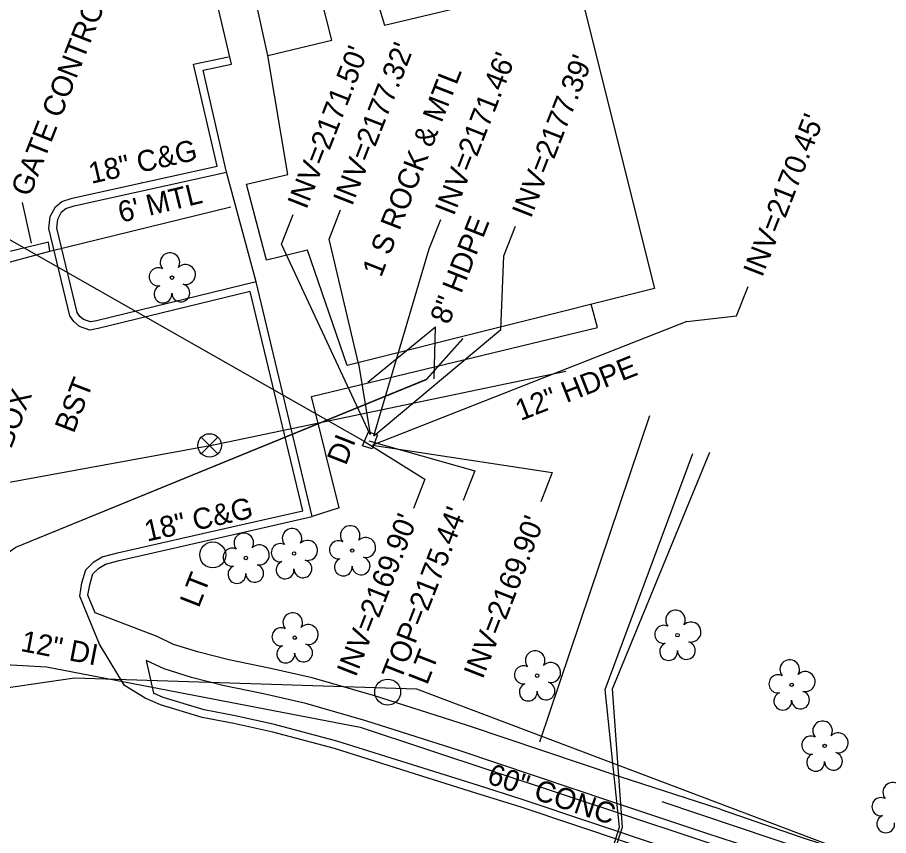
# Model space of a CAD drawing. Extents: x 945964 to 948456, y 631061 to 636061.
# Drawn here: x 946537.5 to 946702.9, y 633475.6 to 633631 of the extents above; entities that cross this region are included whole.
import ezdxf

# ---------------------------------------------------------------- set-up
doc = ezdxf.new("R2010")
doc.units = 0
for name, color, linetype in [('Exist Building', 7, 'Continuous'), ('Exist Building Leader', 7, 'Continuous'), ('Exist Building Text', 7, 'Continuous'), ('Exist Other Culture Fence Line', 7, 'Continuous'), ('Exist Other Culture Fence Line Text', 7, 'Continuous'), ('Exist Roads Curbs', 7, 'Continuous'), ('Exist Roads EOP', 7, 'Continuous'), ('Exist Roads EOP Other', 7, 'Continuous'), ('Exist Roads EOP Other Text', 7, 'Continuous'), ('Exist Roads EOP Text', 7, 'Continuous'), ('Exist Structure Minor Drop Inlet', 7, 'Continuous'), ('Exist Structure Minor Drop Inlet Text', 7, 'Continuous'), ('Exist Structure Minor Drop Inlet Top Elevation', 7, 'Continuous'), ('Exist Structure Minor Pipes HDPE 12 Inch', 7, 'Continuous'), ('Exist Structure Minor Pipes HDPE 12 Inch Invert', 7, 'Continuous'), ('Exist Structure Minor Pipes HDPE 12 Inch Text', 7, 'Continuous'), ('Exist Structure Minor Pipes HDPE 15 Inch', 7, 'Continuous'), ('Exist Structure Minor Pipes HDPE 15 Inch Invert', 7, 'Continuous'), ('Exist Structure Minor Pipes HDPE 8 Inch', 7, 'Continuous'), ('Exist Structure Minor Pipes HDPE 8 Inch Invert', 7, 'Continuous'), ('Exist Structure Minor Pipes HDPE 8 Inch Leader', 7, 'Continuous'), ('Exist Structure Minor Pipes HDPE 8 Inch Text', 7, 'Continuous'), ('Exist Utilities Gas UG Line SUE', 7, 'Continuous'), ('Exist Utilities Other Pole CELL', 7, 'Continuous'), ('Exist Utilities Other Pole Text', 7, 'Continuous'), ('Exist Utilities Power UG Cable SUE', 7, 'Continuous'), ('Exist Utilities Telephone Pedestal Text', 7, 'Continuous'), ('Exist Utilities Telephone UG Cable SUE', 7, 'Continuous'), ('Exist Utilities Telephone UG FO SUE', 7, 'Continuous'), ('Exist Utilities Water UG Line SUE', 7, 'Continuous'), ('Exist Utilities Water UG Line SUE Text', 7, 'Continuous'), ('Exist Utilities Water Valve CELL', 7, 'Continuous'), ('Exist Vegetation Tree CELL', 7, 'Continuous')]:
    doc.layers.add(name, color=color, linetype=linetype)

# ---------------------------------------------------------------- blocks, each defined once
blk = doc.blocks.new('EXIST UTILITIES WATER VALVE')
at = {"layer": 'Exist Utilities Water Valve CELL'}
blk.add_lwpolyline([(0.0315, 0.0315), (-0.0315, -0.0315), (0, 0), (0.0315, -0.0315), (-0.0315, 0.0315)], dxfattribs=at)
blk.add_circle((0, 0), 0.0445, dxfattribs=at)
blk = doc.blocks.new('EXIST VEGETATION TREE')
at = {"layer": 'Exist Vegetation Tree CELL'}
blk.add_line((0, 0), (0, 0), dxfattribs=at)
blk.add_circle((0, 0), 0.00652, dxfattribs=at)
for centre, radius, start, end in [((-0.0077, 0.0575), 0.0371, 330.1651, 219.7134), ((-0.0521, 0.0031), 0.0345, 62.6636, 279.3457), ((0.051, 0.0118), 0.038, 257.1011, 134.1999), ((-0.0341, -0.0624), 0.0338, 111.5671, 6.231), ((0.0335, -0.058), 0.034, 181.2822, 74.56)]:
    blk.add_arc(centre, radius, start, end, dxfattribs=at)
blk = doc.blocks.new('EXIST UTILITIES OTHER POLE')
at = {"layer": 'Exist Utilities Other Pole CELL'}
blk.add_circle((0, 0), 0.0493, dxfattribs=at)

msp = doc.modelspace()

# ---------------------------------------------------------------- linework, layer by layer
at = {"layer": 'Exist Building'}
for points in [[(946623.36, 633773.95), (946650.9, 633662.1), (946601.09, 633649.58), (946607.19, 633629.53), (946643.78, 633638.28), (946658.46, 633579.54), (946600.11, 633564.89), (946592.6, 633586.8), (946584.76, 633584.87), (946581, 633599.34), (946588.81, 633601.19), (946585.03, 633623.78), (946597.19, 633626.71), (946592.09, 633646.95), (946580.49, 633644.56), (946552.84, 633756.37)], [(946543.38, 633588.34), (946533.92, 633586.01), (946534.53, 633584.13), (946543.64, 633586.62)]]:
    msp.add_lwpolyline(points, close=True, dxfattribs=at)
at = {"layer": 'Exist Building Leader'}
msp.add_lwpolyline([(946540.18, 633588.09), (946538.48, 633595.85)], dxfattribs=at)
at = {"layer": 'Exist Other Culture Fence Line'}
msp.add_lwpolyline([(946543.64, 633586.62), (946578.01, 633595.02)], dxfattribs=at)
at = {"layer": 'Exist Roads Curbs'}
for points in [[(946578.16, 633622.11), (946572.81, 633644.83)], [(946552.29, 633517.79), (946552.26, 633517.86), (946550.87, 633521.24), (946551.22, 633523.22), (946551.83, 633525.29), (946552.96, 633526.4), (946554.19, 633527.13), (946556.84, 633527.83), (946578.51, 633532.76), (946593.47, 633536.18), (946582.82, 633580.77), (946552.52, 633573.39), (946551.37, 633573.17), (946550.04, 633573.62), (946549.33, 633574.22), (946548.87, 633574.94), (946544.96, 633590.97), (946545.17, 633592.71), (946545.89, 633594.06), (946546.68, 633594.71), (946548.28, 633595.24), (946577.2, 633601.63), (946572.76, 633620.98), (946578.16, 633622.11)], [(946633.33, 633482.44), (946625.02, 633485.09), (946613.52, 633488.68), (946598.14, 633493.53), (946586.34, 633496.67), (946578.86, 633498.31), (946572.95, 633499.47), (946565.16, 633501.82), (946563.36, 633502.6)], [(946718.88, 633453.69), (946673.99, 633468.83), (946633.33, 633482.44)]]:
    msp.add_lwpolyline(points, dxfattribs=at)
at = {"layer": 'Exist Roads EOP'}
for points in [[(946633.16, 633480.97), (946624.56, 633483.66), (946613.07, 633487.25), (946597.72, 633492.09), (946585.98, 633495.21), (946578.56, 633496.84), (946572.58, 633498.01), (946564.65, 633500.41), (946561.74, 633501.66), (946557.81, 633504.11), (946553.09, 633511.94), (946550.87, 633517.29), (946549.32, 633521.07), (946549.75, 633523.56), (946550.5, 633526.09), (946552.03, 633527.59), (946553.6, 633528.53), (946556.48, 633529.28), (946578.18, 633534.22), (946591.66, 633537.3), (946581.71, 633578.96), (946552.83, 633571.92), (946551.26, 633571.62), (946549.29, 633572.29), (946548.19, 633573.22), (946547.47, 633574.34), (946543.43, 633590.88), (946543.71, 633593.17), (946544.71, 633595.03), (946545.94, 633596.04), (946547.88, 633596.69), (946575.4, 633602.77), (946570.95, 633622.14), (946577.57, 633623.52)], [(946561.08, 633599.68), (946561.13, 633599.68)], [(946718.44, 633452.38), (946673.72, 633467.36), (946633.16, 633480.97)]]:
    msp.add_lwpolyline(points, dxfattribs=at)
at = {"layer": 'Exist Roads EOP Other'}
for points in [[(946585.03, 633623.78), (946580.49, 633644.56)], [(946582.82, 633580.77), (946577.2, 633601.63)], [(946598.6, 633537.82), (946593.35, 633558.96), (946647.62, 633572.1), (946646.43, 633576.52)], [(946598.6, 633537.82), (946593.47, 633536.18)], [(946564.04, 633513.37), (946552.26, 633517.86)], [(946670.94, 633480.56), (946651.77, 633486.78), (946622.96, 633496.47), (946605.11, 633502.16), (946593.48, 633505.53), (946585.31, 633507.38), (946577.63, 633508.97), (946571.93, 633510.39), (946567.16, 633511.9), (946564.04, 633513.37)], [(946668.42, 633475.99), (946650.19, 633482.03), (946621.4, 633491.72), (946603.66, 633497.38), (946592.23, 633500.69), (946584.25, 633502.49), (946576.52, 633504.09), (946570.57, 633505.58), (946565.33, 633507.23), (946561.91, 633508.84)], [(946561.91, 633508.84), (946563.36, 633502.6)], [(946670.94, 633480.56), (946686.1, 633475.34), (946707.15, 633468.41), (946728.58, 633461.09), (946745.43, 633455.33), (946761.07, 633450.37), (946776.33, 633445.31), (946789.6, 633440.76), (946802.15, 633436.81)], [(946794.73, 633433.79), (946781.6, 633438.16), (946766.82, 633443.11), (946750.37, 633448.57), (946732.59, 633454.4), (946716.37, 633459.97), (946698.95, 633465.82), (946681.99, 633471.52), (946668.42, 633475.99)]]:
    msp.add_lwpolyline(points, dxfattribs=at)
at = {"layer": 'Exist Structure Minor Drop Inlet'}
msp.add_lwpolyline([(946604.85, 633549.06), (946603, 633549.63), (946604.13, 633552.29), (946605.85, 633551.7), (946604.85, 633549.06)], dxfattribs=at)
at = {"layer": 'Exist Structure Minor Drop Inlet Top Elevation'}
msp.add_lwpolyline([(946604.21, 633550.55), (946624.32, 633544.84), (946622.14, 633539.25)], dxfattribs=at)
at = {"layer": 'Exist Structure Minor Pipes HDPE 12 Inch'}
msp.add_line((946664.61, 633573.26), (946604.94, 633549.76), dxfattribs=at)
at = {"layer": 'Exist Structure Minor Pipes HDPE 12 Inch Invert'}
for points in [[(946664.61, 633573.26), (946674.03, 633574.32), (946676.22, 633579.91)], [(946604.94, 633549.76), (946639.05, 633544.58), (946636.86, 633538.99)]]:
    msp.add_lwpolyline(points, dxfattribs=at)
at = {"layer": 'Exist Structure Minor Pipes HDPE 15 Inch'}
msp.add_line((946603.38, 633550.42), (946495.07, 633612.05), dxfattribs=at)
at = {"layer": 'Exist Structure Minor Pipes HDPE 15 Inch Invert'}
msp.add_lwpolyline([(946603.38, 633550.42), (946614.87, 633543.3), (946612.69, 633537.71)], dxfattribs=at)
at = {"layer": 'Exist Structure Minor Pipes HDPE 8 Inch'}
for points in [[(946605.14, 633551.5), (946629.31, 633571.71)], [(946602.29, 633565.24), (946604.49, 633551.75)]]:
    msp.add_lwpolyline(points, dxfattribs=at)
at = {"layer": 'Exist Structure Minor Pipes HDPE 8 Inch Invert'}
for points in [[(946604.49, 633551.75), (946587.66, 633587.95), (946589.84, 633593.54)], [(946602.29, 633565.24), (946596.68, 633588.89), (946598.87, 633594.48)], [(946605.14, 633551.5), (946615.7, 633587.03), (946617.89, 633592.62)], [(946629.31, 633571.71), (946629.87, 633585.74), (946632.06, 633591.33)]]:
    msp.add_lwpolyline(points, dxfattribs=at)
at = {"layer": 'Exist Structure Minor Pipes HDPE 8 Inch Leader'}
for points in [[(946604.05, 633561.74), (946616.91, 633572.21)], [(946616.62, 633562.34), (946616.91, 633572.21)]]:
    msp.add_lwpolyline(points, dxfattribs=at)
at = {"layer": 'Exist Utilities Gas UG Line SUE'}
msp.add_line((946657.53, 633555.34), (946636.65, 633493.33), dxfattribs=at)
msp.add_lwpolyline([(946411.39, 633466.47), (946436.6, 633477.85), (946456.09, 633492.82), (946498.96, 633498.31), (946548.31, 633505.55), (946613.29, 633503.43), (946703.83, 633469.18), (946794.76, 633441.92), (946806, 633432.1), (946821.36, 633424.58)], dxfattribs=at)
at = {"layer": 'Exist Utilities Power UG Cable SUE'}
for points in [[(946642.67, 633436.71), (946644.24, 633452.34), (946652.38, 633477.16), (946650.48, 633503.42), (946668.98, 633548.44)], [(946642.72, 633436.69), (946643.99, 633452.4), (946651.85, 633477.17), (946649.11, 633503.33), (946665.73, 633548.16)]]:
    msp.add_lwpolyline(points, dxfattribs=at)
at = {"layer": 'Exist Utilities Telephone UG Cable SUE'}
for points in [[(946514.14, 633520.65), (946522.93, 633520.36), (946537.18, 633530.38), (946615.16, 633562.19), (946622.05, 633569.97)], [(946659.85, 633482.04), (946716.32, 633463.07), (946779.89, 633444.27), (946796.69, 633438.31), (946817.46, 633424.73), (946849.42, 633414.38), (946916.38, 633396.49), (946936.03, 633392.44), (946936.61, 633390.98), (946947.68, 633392.91), (946970.86, 633403.01), (946984.46, 633456.51), (946992.8, 633488.96), (947002.46, 633521.18)]]:
    msp.add_lwpolyline(points, dxfattribs=at)
at = {"layer": 'Exist Utilities Telephone UG FO SUE'}
msp.add_lwpolyline([(946514.15, 633520.6), (946522.9, 633520.38), (946537.19, 633530.37), (946615.2, 633562.29), (946622.1, 633569.99)], dxfattribs=at)
at = {"layer": 'Exist Utilities Water UG Line SUE'}
for points in [[(946483.75, 633534.3), (946517.58, 633539.38), (946574.7, 633549.82), (946641.63, 633563.79)], [(946472.57, 633239.55), (946443.99, 633324.66), (946419.97, 633402.56), (946404.47, 633448.42), (946393.04, 633481.21), (946452.73, 633500.32), (946499.06, 633510.07), (946542.99, 633507.65), (946602.6, 633496.16), (946703.36, 633462.75), (946774.9, 633437.64), (946828.32, 633438.65), (946848.97, 633454.44)]]:
    msp.add_lwpolyline(points, dxfattribs=at)
at = {"layer": 'Exist Vegetation Tree CELL'}
for p, q in [((946684.52, 633504.23), (946684.52, 633504.23)), ((946690.77, 633492.61), (946690.77, 633492.61))]:
    msp.add_line(p, q, dxfattribs=at)
for centre in [(946684.52, 633504.23), (946690.77, 633492.61)]:
    msp.add_circle(centre, 0.326, dxfattribs=at)
for centre, radius, start, end in [((946684.14, 633507.11), 1.86, 330.1651, 219.7134), ((946681.92, 633504.39), 1.73, 62.6636, 279.3457), ((946687.07, 633504.82), 1.9, 257.1011, 134.1999), ((946682.82, 633501.11), 1.69, 111.5671, 6.231), ((946686.19, 633501.33), 1.7, 181.2822, 74.56), ((946690.38, 633495.48), 1.86, 330.1651, 219.7134), ((946688.16, 633492.76), 1.73, 62.6636, 279.3457), ((946693.32, 633493.19), 1.9, 257.1011, 134.1999), ((946689.06, 633489.49), 1.69, 111.5671, 6.231), ((946692.44, 633489.71), 1.7, 181.2822, 74.56), ((946703.7, 633483.78), 1.86, 330.1651, 219.7134), ((946701.48, 633481.06), 1.73, 62.6636, 279.3457), ((946702.38, 633477.79), 1.69, 111.5671, 6.231)]:
    msp.add_arc(centre, radius, start, end, dxfattribs=at)

# ---------------------------------------------------------------- block references
at = {"layer": 'Exist Utilities Other Pole CELL', "xscale": 50, "yscale": 50}
for p in [(946574.58, 633528.89), (946607.8, 633502.84)]:
    msp.add_blockref('EXIST UTILITIES OTHER POLE', p, dxfattribs=at)
at = {"layer": 'Exist Utilities Water Valve CELL', "xscale": 50, "yscale": 50}
msp.add_blockref('EXIST UTILITIES WATER VALVE', (946573.99, 633549.7), dxfattribs=at)
at = {"layer": 'Exist Vegetation Tree CELL', "xscale": 50, "yscale": 50}
for p in [(946566.84, 633581.57), (946590.03, 633529.16), (946601.07, 633529.72), (946580.87, 633528.3), (946590.16, 633513.17), (946662.84, 633513.65), (946636.19, 633505.95)]:
    msp.add_blockref('EXIST VEGETATION TREE', p, dxfattribs=at)

# ---------------------------------------------------------------- texts
at = {"layer": 'Exist Building Text'}
for s, p in [('GATE CONTROL BOX', (946539.86, 633596.76)), ('1 S ROCK & MTL', (946606.55, 633581.49))]:
    msp.add_text(s, height=4, rotation=68.619, dxfattribs=at).set_placement(p)
at = {"layer": 'Exist Other Culture Fence Line Text'}
msp.add_text("6' MTL", height=4, rotation=13.7422, dxfattribs=at).set_placement((946557.16, 633591.98))
at = {"layer": 'Exist Roads EOP Other Text'}
for s, rotation, p in [('BST', 68.935, (946548.19, 633551.83)), ('60" CONC', 341.407, (946626.45, 633485.57))]:
    msp.add_text(s, height=4, rotation=rotation, dxfattribs=at).set_placement(p)
at = {"layer": 'Exist Roads EOP Text'}
for p in [(946551.53, 633599.38), (946562.12, 633531.4)]:
    msp.add_text('18" C&G', height=4, rotation=12.8193, dxfattribs=at).set_placement(p)
at = {"layer": 'Exist Structure Minor Drop Inlet Text'}
msp.add_text('DI', height=4, rotation=68.4519, dxfattribs=at).set_placement((946599.86, 633545.73))
at = {"layer": 'Exist Structure Minor Drop Inlet Top Elevation'}
msp.add_text("TOP=2175.44'", height=4, rotation=68.6189, dxfattribs=at).set_placement((946610.3, 633504.88))
at = {"layer": 'Exist Structure Minor Pipes HDPE 12 Inch Invert'}
for s, p in [("INV=2170.45'", (946678.9, 633581.48)), ("INV=2169.90'", (946625.83, 633505.14))]:
    msp.add_text(s, height=4, rotation=68.6189, dxfattribs=at).set_placement(p)
at = {"layer": 'Exist Structure Minor Pipes HDPE 12 Inch Text'}
msp.add_text('12" HDPE', height=4, rotation=21.4972, dxfattribs=at).set_placement((946633.04, 633554.31))
at = {"layer": 'Exist Structure Minor Pipes HDPE 15 Inch Invert'}
msp.add_text("INV=2169.90'", height=4, rotation=68.6189, dxfattribs=at).set_placement((946601.73, 633505.52))
at = {"layer": 'Exist Structure Minor Pipes HDPE 8 Inch Invert'}
for s, p in [("INV=2171.50'", (946592.36, 633594.39)), ("INV=2177.32'", (946601.03, 633595.03)), ("INV=2171.46'", (946620.36, 633593.15)), ("INV=2177.39'", (946634.98, 633592.69))]:
    msp.add_text(s, height=4, rotation=68.6189, dxfattribs=at).set_placement(p)
at = {"layer": 'Exist Structure Minor Pipes HDPE 8 Inch Text'}
msp.add_text('8" HDPE', height=4, rotation=68.5063, dxfattribs=at).set_placement((946619.43, 633572.48))
at = {"layer": 'Exist Utilities Other Pole Text'}
for p in [(946571.93, 633518.67), (946615.29, 633504.03)]:
    msp.add_text('LT', height=4, rotation=68.619, dxfattribs=at).set_placement(p)
at = {"layer": 'Exist Utilities Telephone Pedestal Text'}
msp.add_text('BOX', height=4, rotation=68.8493, dxfattribs=at).set_placement((946536.26, 633548.87))
at = {"layer": 'Exist Utilities Water UG Line SUE Text'}
msp.add_text('12" DI', height=4, rotation=349.0843, dxfattribs=at).set_placement((946537.94, 633510.66))

doc.saveas('drawing.dxf')
